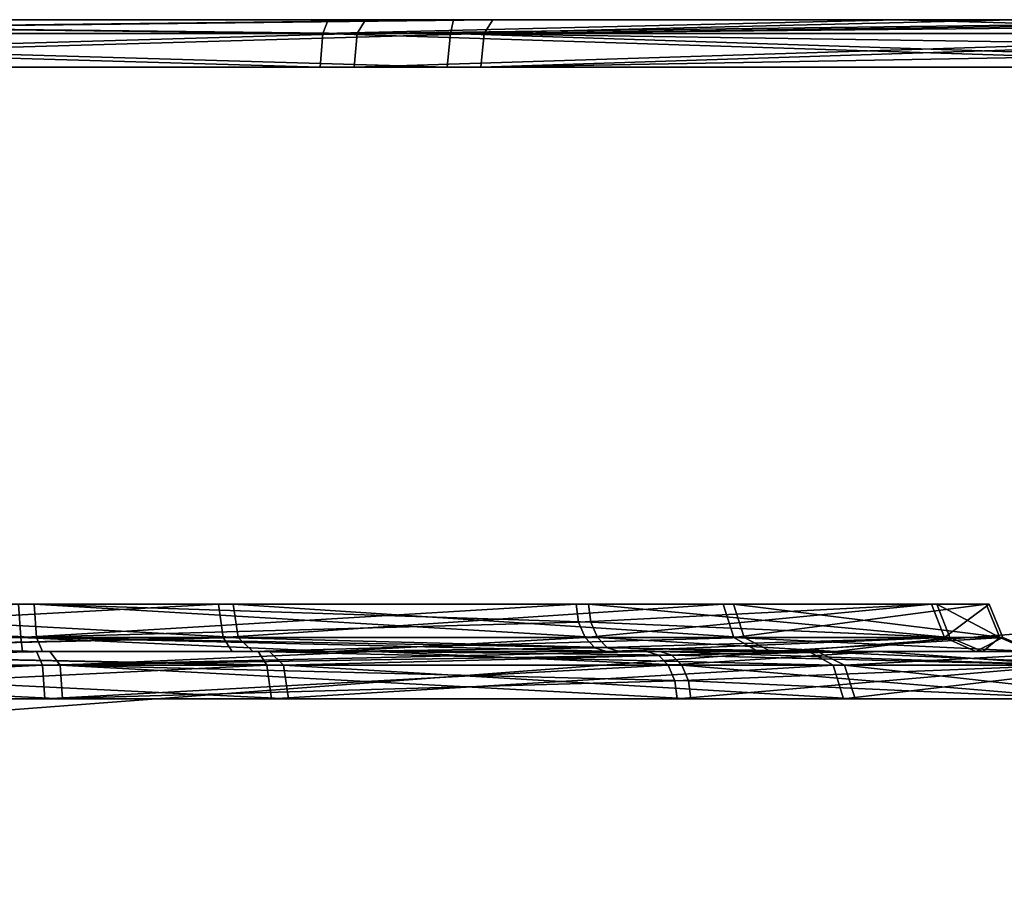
# Model space of a CAD drawing. Header units: millimetres. Extents: x -150 to 150, y -85 to 1149.
# Tile 320 of 656: x -74.18 to -73.557, y 1008.85 to 1009.4. Entities that reach past the tile are written whole.
import ezdxf

# ---------------------------------------------------------------- set-up
doc = ezdxf.new("R2010")
doc.units = ezdxf.units.MM
doc.header["$LTSCALE"] = 21.359881
for name, color, linetype in [('6209', 7, 'CONTINUOUS'), ('6210', 7, 'CONTINUOUS'), ('6211', 7, 'CONTINUOUS'), ('6212', 7, 'CONTINUOUS'), ('6213', 7, 'CONTINUOUS'), ('6214', 7, 'CONTINUOUS'), ('6215', 7, 'CONTINUOUS'), ('6216', 7, 'CONTINUOUS'), ('6225', 7, 'CONTINUOUS'), ('6226', 7, 'CONTINUOUS'), ('6227', 7, 'CONTINUOUS'), ('6228', 7, 'CONTINUOUS'), ('6250', 7, 'CONTINUOUS'), ('6251', 7, 'CONTINUOUS'), ('6252', 7, 'CONTINUOUS'), ('6253', 7, 'CONTINUOUS'), ('6254', 7, 'CONTINUOUS'), ('6255', 7, 'CONTINUOUS'), ('6256', 7, 'CONTINUOUS'), ('6257', 7, 'CONTINUOUS'), ('6266', 7, 'CONTINUOUS'), ('6267', 7, 'CONTINUOUS'), ('6268', 7, 'CONTINUOUS'), ('6269', 7, 'CONTINUOUS'), ('9023', 7, 'CONTINUOUS'), ('9025', 7, 'CONTINUOUS')]:
    doc.layers.add(name, color=color, linetype=linetype)

msp = doc.modelspace()

# ---------------------------------------------------------------- linework, layer by layer
at = {"layer": '6209', "linetype": 'CONTINUOUS'}
for points in [[(-74.15312, 1008.97, 236.81352), (-74.58873, 1008.99121, 236.85722), (-74.59168, 1008.97, 236.84894), (-74.15312, 1008.97, 236.81352)], [(-74.1547, 1008.99121, 236.82216), (-74.58873, 1008.99121, 236.85722), (-74.15312, 1008.97, 236.81352), (-74.1547, 1008.99121, 236.82216)], [(-73.7613, 1008.99121, 237.00882), (-74.1547, 1008.99121, 236.82216), (-73.75708, 1008.98148, 237.00387), (-73.7613, 1008.99121, 237.00882)], [(-73.75708, 1008.98148, 237.00387), (-74.1547, 1008.99121, 236.82216), (-73.7556, 1008.97, 237.00213), (-73.75708, 1008.98148, 237.00387)], [(-73.7556, 1008.97, 237.00213), (-74.1547, 1008.99121, 236.82216), (-74.15312, 1008.97, 236.81352), (-73.7556, 1008.97, 237.00213)]]:
    msp.add_3dface(points, dxfattribs=at)
at = {"layer": '6210', "linetype": 'CONTINUOUS'}
for points in [[(-74.58873, 1008.99121, 236.85722), (-74.1547, 1008.99121, 236.82216), (-74.16122, 1009, 236.84254), (-74.58873, 1008.99121, 236.85722)], [(-74.58326, 1009, 236.87778), (-74.58873, 1008.99121, 236.85722), (-74.16122, 1009, 236.84254), (-74.58326, 1009, 236.87778)], [(-74.16122, 1009, 236.84254), (-74.1547, 1008.99121, 236.82216), (-73.95604, 1009, 236.90818), (-74.16122, 1009, 236.84254)], [(-74.1547, 1008.99121, 236.82216), (-73.7613, 1008.99121, 237.00882), (-73.95604, 1009, 236.90818), (-74.1547, 1008.99121, 236.82216)], [(-73.95604, 1009, 236.90818), (-73.7613, 1008.99121, 237.00882), (-73.7676, 1008.99772, 237.01624), (-73.95604, 1009, 236.90818)], [(-73.77504, 1009, 237.02498), (-73.95604, 1009, 236.90818), (-73.7676, 1008.99772, 237.01624), (-73.77504, 1009, 237.02498)]]:
    msp.add_3dface(points, dxfattribs=at)
at = {"layer": '6211', "linetype": 'CONTINUOUS'}
for points in [[(-74.45792, 1008.99121, 238.47704), (-74.02389, 1008.99121, 238.44199), (-74.4595, 1008.97, 238.48568), (-74.45792, 1008.99121, 238.47704)], [(-74.4595, 1008.97, 238.48568), (-74.02389, 1008.99121, 238.44199), (-74.02094, 1008.97, 238.45027), (-74.4595, 1008.97, 238.48568)], [(-74.02389, 1008.99121, 238.44199), (-73.66553, 1008.99121, 238.19462), (-74.02094, 1008.97, 238.45027), (-74.02389, 1008.99121, 238.44199)], [(-74.02094, 1008.97, 238.45027), (-73.66553, 1008.99121, 238.19462), (-73.65884, 1008.97, 238.20031), (-74.02094, 1008.97, 238.45027)], [(-73.7613, 1008.99121, 237.00882), (-73.75708, 1008.98148, 237.00387), (-73.50565, 1008.97, 237.36423), (-73.7613, 1008.99121, 237.00882)], [(-73.51392, 1008.99121, 237.36718), (-73.7613, 1008.99121, 237.00882), (-73.50565, 1008.97, 237.36423), (-73.51392, 1008.99121, 237.36718)], [(-73.66553, 1008.99121, 238.19462), (-73.47887, 1008.99121, 237.80121), (-73.65884, 1008.97, 238.20031), (-73.66553, 1008.99121, 238.19462)], [(-73.65884, 1008.97, 238.20031), (-73.47887, 1008.99121, 237.80121), (-73.47023, 1008.97, 237.80279), (-73.65884, 1008.97, 238.20031)], [(-73.75708, 1008.98148, 237.00387), (-73.7556, 1008.97, 237.00213), (-73.50565, 1008.97, 237.36423), (-73.75708, 1008.98148, 237.00387)]]:
    msp.add_3dface(points, dxfattribs=at)
at = {"layer": '6212', "linetype": 'CONTINUOUS'}
for points in [[(-74.02389, 1008.99121, 238.44199), (-74.45792, 1008.99121, 238.47704), (-74.4514, 1009, 238.45666), (-74.02389, 1008.99121, 238.44199)], [(-74.02937, 1009, 238.42142), (-74.02389, 1008.99121, 238.44199), (-74.4514, 1009, 238.45666), (-74.02937, 1009, 238.42142)], [(-73.66553, 1008.99121, 238.19462), (-74.02389, 1008.99121, 238.44199), (-74.02937, 1009, 238.42142), (-73.66553, 1008.99121, 238.19462)], [(-73.68089, 1009, 238.17993), (-73.66553, 1008.99121, 238.19462), (-74.02937, 1009, 238.42142), (-73.68089, 1009, 238.17993)], [(-73.77504, 1009, 237.02498), (-73.7676, 1008.99772, 237.01624), (-73.51392, 1008.99121, 237.36718), (-73.77504, 1009, 237.02498)], [(-73.77504, 1009, 237.02498), (-73.51392, 1008.99121, 237.36718), (-73.53379, 1009, 237.37462), (-73.77504, 1009, 237.02498)], [(-73.47887, 1008.99121, 237.80121), (-73.66553, 1008.99121, 238.19462), (-73.68089, 1009, 238.17993), (-73.47887, 1008.99121, 237.80121)], [(-73.49944, 1009, 237.79573), (-73.47887, 1008.99121, 237.80121), (-73.68089, 1009, 238.17993), (-73.49944, 1009, 237.79573)], [(-73.7676, 1008.99772, 237.01624), (-73.7613, 1008.99121, 237.00882), (-73.51392, 1008.99121, 237.36718), (-73.7676, 1008.99772, 237.01624)]]:
    msp.add_3dface(points, dxfattribs=at)
at = {"layer": '6213', "linetype": 'CONTINUOUS'}
for points in [[(-74.56106, 1009.00879, 236.93486), (-74.16956, 1009.00879, 236.90324), (-74.55811, 1009.03, 236.94313), (-74.56106, 1009.00879, 236.93486)], [(-74.55811, 1009.03, 236.94313), (-74.16956, 1009.00879, 236.90324), (-74.17114, 1009.03, 236.91188), (-74.55811, 1009.03, 236.94313)], [(-73.81891, 1009.01852, 237.07656), (-73.82039, 1009.03, 237.0783), (-74.17114, 1009.03, 236.91188), (-73.81891, 1009.01852, 237.07656)], [(-73.8147, 1009.00879, 237.07161), (-73.81891, 1009.01852, 237.07656), (-74.17114, 1009.03, 236.91188), (-73.8147, 1009.00879, 237.07161)], [(-74.16956, 1009.00879, 236.90324), (-73.8147, 1009.00879, 237.07161), (-74.17114, 1009.03, 236.91188), (-74.16956, 1009.00879, 236.90324)]]:
    msp.add_3dface(points, dxfattribs=at)
at = {"layer": '6214', "linetype": 'CONTINUOUS'}
for points in [[(-74.16589, 1009, 236.88235), (-74.56106, 1009.00879, 236.93486), (-74.56687, 1009, 236.91441), (-74.16589, 1009, 236.88235)], [(-74.16956, 1009.00879, 236.90324), (-74.56106, 1009.00879, 236.93486), (-74.16589, 1009, 236.88235), (-74.16956, 1009.00879, 236.90324)], [(-73.8147, 1009.00879, 237.07161), (-74.16956, 1009.00879, 236.90324), (-73.80839, 1009.00228, 237.0642), (-73.8147, 1009.00879, 237.07161)], [(-73.80096, 1009, 237.05545), (-74.16956, 1009.00879, 236.90324), (-74.16589, 1009, 236.88235), (-73.80096, 1009, 237.05545)], [(-74.16956, 1009.00879, 236.90324), (-73.80096, 1009, 237.05545), (-73.80839, 1009.00228, 237.0642), (-74.16956, 1009.00879, 236.90324)]]:
    msp.add_3dface(points, dxfattribs=at)
at = {"layer": '6215', "linetype": 'CONTINUOUS'}
for points in [[(-74.05156, 1009.00879, 238.36435), (-74.44306, 1009.00879, 238.39596), (-74.05451, 1009.03, 238.35607), (-74.05156, 1009.00879, 238.36435)], [(-74.05451, 1009.03, 238.35607), (-74.44306, 1009.00879, 238.39596), (-74.44148, 1009.03, 238.38732), (-74.05451, 1009.03, 238.35607)], [(-73.73501, 1009.03, 238.13552), (-74.05156, 1009.00879, 238.36435), (-74.05451, 1009.03, 238.35607), (-73.73501, 1009.03, 238.13552)], [(-73.72832, 1009.00879, 238.14121), (-74.05156, 1009.00879, 238.36435), (-73.73501, 1009.03, 238.13552), (-73.72832, 1009.00879, 238.14121)], [(-73.82039, 1009.03, 237.0783), (-73.81891, 1009.01852, 237.07656), (-73.59157, 1009.00879, 237.39485), (-73.82039, 1009.03, 237.0783)], [(-73.82039, 1009.03, 237.0783), (-73.59157, 1009.00879, 237.39485), (-73.59984, 1009.03, 237.3978), (-73.82039, 1009.03, 237.0783)], [(-73.56859, 1009.03, 237.78477), (-73.72832, 1009.00879, 238.14121), (-73.73501, 1009.03, 238.13552), (-73.56859, 1009.03, 237.78477)], [(-73.55995, 1009.00879, 237.78635), (-73.72832, 1009.00879, 238.14121), (-73.56859, 1009.03, 237.78477), (-73.55995, 1009.00879, 237.78635)], [(-73.59157, 1009.00879, 237.39485), (-73.55995, 1009.00879, 237.78635), (-73.59984, 1009.03, 237.3978), (-73.59157, 1009.00879, 237.39485)], [(-73.59984, 1009.03, 237.3978), (-73.55995, 1009.00879, 237.78635), (-73.56859, 1009.03, 237.78477), (-73.59984, 1009.03, 237.3978)], [(-73.81891, 1009.01852, 237.07656), (-73.8147, 1009.00879, 237.07161), (-73.59157, 1009.00879, 237.39485), (-73.81891, 1009.01852, 237.07656)]]:
    msp.add_3dface(points, dxfattribs=at)
at = {"layer": '6216', "linetype": 'CONTINUOUS'}
for points in [[(-74.44306, 1009.00879, 238.39596), (-74.05156, 1009.00879, 238.36435), (-74.44673, 1009, 238.41686), (-74.44306, 1009.00879, 238.39596)], [(-74.44673, 1009, 238.41686), (-74.05156, 1009.00879, 238.36435), (-74.04576, 1009, 238.3848), (-74.44673, 1009, 238.41686)], [(-74.05156, 1009.00879, 238.36435), (-73.72832, 1009.00879, 238.14121), (-73.71302, 1009, 238.15597), (-74.05156, 1009.00879, 238.36435)], [(-74.04576, 1009, 238.3848), (-74.05156, 1009.00879, 238.36435), (-73.71302, 1009, 238.15597), (-74.04576, 1009, 238.3848)], [(-73.8147, 1009.00879, 237.07161), (-73.80839, 1009.00228, 237.0642), (-73.6638, 1009, 237.20736), (-73.8147, 1009.00879, 237.07161)], [(-73.59157, 1009.00879, 237.39485), (-73.8147, 1009.00879, 237.07161), (-73.6638, 1009, 237.20736), (-73.59157, 1009.00879, 237.39485)], [(-73.72832, 1009.00879, 238.14121), (-73.55995, 1009.00879, 237.78635), (-73.53946, 1009, 237.79222), (-73.72832, 1009.00879, 238.14121)], [(-73.71302, 1009, 238.15597), (-73.72832, 1009.00879, 238.14121), (-73.53946, 1009, 237.79222), (-73.71302, 1009, 238.15597)], [(-73.57076, 1009, 237.39005), (-73.59157, 1009.00879, 237.39485), (-73.6638, 1009, 237.20736), (-73.57076, 1009, 237.39005)], [(-73.55995, 1009.00879, 237.78635), (-73.59157, 1009.00879, 237.39485), (-73.57076, 1009, 237.39005), (-73.55995, 1009.00879, 237.78635)], [(-73.53946, 1009, 237.79222), (-73.55995, 1009.00879, 237.78635), (-73.57076, 1009, 237.39005), (-73.53946, 1009, 237.79222)], [(-73.80839, 1009.00228, 237.0642), (-73.80096, 1009, 237.05545), (-73.6638, 1009, 237.20736), (-73.80839, 1009.00228, 237.0642)]]:
    msp.add_3dface(points, dxfattribs=at)
at = {"layer": '6225', "linetype": 'CONTINUOUS'}
for points in [[(-74.62412, 1009.39121, 236.02154), (-73.88626, 1009.39121, 236.04488), (-74.62244, 1009.37, 236.03017), (-74.62412, 1009.39121, 236.02154)], [(-74.62244, 1009.37, 236.03017), (-73.88626, 1009.39121, 236.04488), (-73.88849, 1009.37, 236.05338), (-74.62244, 1009.37, 236.03017)], [(-73.2316, 1009.39121, 236.38605), (-73.23581, 1009.38148, 236.391), (-73.88849, 1009.37, 236.05338), (-73.2316, 1009.39121, 236.38605)], [(-73.88626, 1009.39121, 236.04488), (-73.2316, 1009.39121, 236.38605), (-73.88849, 1009.37, 236.05338), (-73.88626, 1009.39121, 236.04488)], [(-73.23581, 1009.38148, 236.391), (-73.23729, 1009.37, 236.39274), (-73.88849, 1009.37, 236.05338), (-73.23581, 1009.38148, 236.391)]]:
    msp.add_3dface(points, dxfattribs=at)
at = {"layer": '6226', "linetype": 'CONTINUOUS'}
for points in [[(-73.8809, 1009.4, 236.02435), (-74.62412, 1009.39121, 236.02154), (-74.62747, 1009.4, 236.00059), (-73.8809, 1009.4, 236.02435)], [(-73.88626, 1009.39121, 236.04488), (-74.62412, 1009.39121, 236.02154), (-73.8809, 1009.4, 236.02435), (-73.88626, 1009.39121, 236.04488)], [(-73.21785, 1009.4, 236.36989), (-73.88626, 1009.39121, 236.04488), (-73.8809, 1009.4, 236.02435), (-73.21785, 1009.4, 236.36989)], [(-73.88626, 1009.39121, 236.04488), (-73.21785, 1009.4, 236.36989), (-73.22529, 1009.39772, 236.37864), (-73.88626, 1009.39121, 236.04488)], [(-73.2316, 1009.39121, 236.38605), (-73.88626, 1009.39121, 236.04488), (-73.22529, 1009.39772, 236.37864), (-73.2316, 1009.39121, 236.38605)]]:
    msp.add_3dface(points, dxfattribs=at)
at = {"layer": '6227', "linetype": 'CONTINUOUS'}
for points in [[(-73.9885, 1009.39121, 239.27766), (-74.72636, 1009.39121, 239.25432), (-73.99018, 1009.37, 239.26903), (-73.9885, 1009.39121, 239.27766)], [(-73.99018, 1009.37, 239.26903), (-74.72636, 1009.39121, 239.25432), (-74.72414, 1009.37, 239.24582), (-73.99018, 1009.37, 239.26903)], [(-73.31884, 1009.37, 238.9715), (-73.9885, 1009.39121, 239.27766), (-73.99018, 1009.37, 239.26903), (-73.31884, 1009.37, 238.9715)], [(-73.31359, 1009.39121, 238.97854), (-73.9885, 1009.39121, 239.27766), (-73.31884, 1009.37, 238.9715), (-73.31359, 1009.39121, 238.97854)]]:
    msp.add_3dface(points, dxfattribs=at)
at = {"layer": '6228', "linetype": 'CONTINUOUS'}
for points in [[(-74.72636, 1009.39121, 239.25432), (-73.9885, 1009.39121, 239.27766), (-74.73172, 1009.4, 239.27485), (-74.72636, 1009.39121, 239.25432)], [(-74.73172, 1009.4, 239.27485), (-73.9885, 1009.39121, 239.27766), (-73.98515, 1009.4, 239.29862), (-74.73172, 1009.4, 239.27485)], [(-73.9885, 1009.39121, 239.27766), (-73.31359, 1009.39121, 238.97854), (-73.62492, 1009.4, 239.18522), (-73.9885, 1009.39121, 239.27766)], [(-73.98515, 1009.4, 239.29862), (-73.9885, 1009.39121, 239.27766), (-73.62492, 1009.4, 239.18522), (-73.98515, 1009.4, 239.29862)], [(-73.62492, 1009.4, 239.18522), (-73.31359, 1009.39121, 238.97854), (-73.29971, 1009.4, 238.99465), (-73.62492, 1009.4, 239.18522)]]:
    msp.add_3dface(points, dxfattribs=at)
at = {"layer": '6250', "linetype": 'CONTINUOUS'}
for points in [[(-74.5993, 1008.99121, 363.13894), (-74.16577, 1008.99121, 363.17979), (-74.60236, 1008.97, 363.14718), (-74.5993, 1008.99121, 363.13894)], [(-74.60236, 1008.97, 363.14718), (-74.16577, 1008.99121, 363.17979), (-74.16431, 1008.97, 363.18845), (-74.60236, 1008.97, 363.14718)], [(-74.16577, 1008.99121, 363.17979), (-73.76991, 1008.99121, 362.9984), (-74.16431, 1008.97, 363.18845), (-74.16577, 1008.99121, 363.17979)], [(-73.76991, 1008.99121, 362.9984), (-73.76576, 1008.98148, 363.00341), (-74.16431, 1008.97, 363.18845), (-73.76991, 1008.99121, 362.9984)], [(-73.76576, 1008.98148, 363.00341), (-73.7643, 1008.97, 363.00517), (-74.16431, 1008.97, 363.18845), (-73.76576, 1008.98148, 363.00341)]]:
    msp.add_3dface(points, dxfattribs=at)
at = {"layer": '6251', "linetype": 'CONTINUOUS'}
for points in [[(-74.16577, 1008.99121, 363.17979), (-74.5993, 1008.99121, 363.13894), (-74.16965, 1009, 363.15893), (-74.16577, 1008.99121, 363.17979)], [(-74.16965, 1009, 363.15893), (-74.5993, 1008.99121, 363.13894), (-74.59033, 1009, 363.11964), (-74.16965, 1009, 363.15893)], [(-73.78343, 1009, 362.98206), (-74.16577, 1008.99121, 363.17979), (-74.16965, 1009, 363.15893), (-73.78343, 1009, 362.98206)], [(-74.16577, 1008.99121, 363.17979), (-73.78343, 1009, 362.98206), (-73.77611, 1008.99772, 362.99091), (-74.16577, 1008.99121, 363.17979)], [(-73.76991, 1008.99121, 362.9984), (-74.16577, 1008.99121, 363.17979), (-73.77611, 1008.99772, 362.99091), (-73.76991, 1008.99121, 362.9984)]]:
    msp.add_3dface(points, dxfattribs=at)
at = {"layer": '6252', "linetype": 'CONTINUOUS'}
for points in [[(-74.01026, 1008.97, 361.55362), (-74.44685, 1008.99121, 361.52101), (-74.44832, 1008.97, 361.51234), (-74.01026, 1008.97, 361.55362)], [(-74.01332, 1008.99121, 361.56186), (-74.44685, 1008.99121, 361.52101), (-74.01026, 1008.97, 361.55362), (-74.01332, 1008.99121, 361.56186)], [(-73.65831, 1008.99121, 361.81399), (-74.01332, 1008.99121, 361.56186), (-73.65154, 1008.97, 361.80839), (-73.65831, 1008.99121, 361.81399)], [(-73.65154, 1008.97, 361.80839), (-74.01332, 1008.99121, 361.56186), (-74.01026, 1008.97, 361.55362), (-73.65154, 1008.97, 361.80839)], [(-73.76576, 1008.98148, 363.00341), (-73.76991, 1008.99121, 362.9984), (-73.51777, 1008.99121, 362.64339), (-73.76576, 1008.98148, 363.00341)], [(-73.7643, 1008.97, 363.00517), (-73.76576, 1008.98148, 363.00341), (-73.51777, 1008.99121, 362.64339), (-73.7643, 1008.97, 363.00517)], [(-73.7643, 1008.97, 363.00517), (-73.51777, 1008.99121, 362.64339), (-73.50953, 1008.97, 362.64645), (-73.7643, 1008.97, 363.00517)], [(-73.47692, 1008.99121, 362.20986), (-73.65831, 1008.99121, 361.81399), (-73.46826, 1008.97, 362.20839), (-73.47692, 1008.99121, 362.20986)], [(-73.46826, 1008.97, 362.20839), (-73.65831, 1008.99121, 361.81399), (-73.65154, 1008.97, 361.80839), (-73.46826, 1008.97, 362.20839)]]:
    msp.add_3dface(points, dxfattribs=at)
at = {"layer": '6253', "linetype": 'CONTINUOUS'}
for points in [[(-74.44685, 1008.99121, 361.52101), (-74.01332, 1008.99121, 361.56186), (-74.44297, 1009, 361.54187), (-74.44685, 1008.99121, 361.52101)], [(-74.44297, 1009, 361.54187), (-74.01332, 1008.99121, 361.56186), (-74.02229, 1009, 361.58116), (-74.44297, 1009, 361.54187)], [(-74.02229, 1009, 361.58116), (-74.01332, 1008.99121, 361.56186), (-73.67544, 1009, 361.82656), (-74.02229, 1009, 361.58116)], [(-74.01332, 1008.99121, 361.56186), (-73.65831, 1008.99121, 361.81399), (-73.67544, 1009, 361.82656), (-74.01332, 1008.99121, 361.56186)], [(-73.77611, 1008.99772, 362.99091), (-73.78343, 1009, 362.98206), (-73.63697, 1009, 362.82409), (-73.77611, 1008.99772, 362.99091)], [(-73.76991, 1008.99121, 362.9984), (-73.77611, 1008.99772, 362.99091), (-73.63697, 1009, 362.82409), (-73.76991, 1008.99121, 362.9984)], [(-73.51777, 1008.99121, 362.64339), (-73.76991, 1008.99121, 362.9984), (-73.63697, 1009, 362.82409), (-73.51777, 1008.99121, 362.64339)], [(-73.67544, 1009, 361.82656), (-73.65831, 1008.99121, 361.81399), (-73.49813, 1009, 362.21169), (-73.67544, 1009, 361.82656)], [(-73.65831, 1008.99121, 361.81399), (-73.47692, 1008.99121, 362.20986), (-73.49813, 1009, 362.21169), (-73.65831, 1008.99121, 361.81399)], [(-73.5367, 1009, 362.63343), (-73.51777, 1008.99121, 362.64339), (-73.63697, 1009, 362.82409), (-73.5367, 1009, 362.63343)]]:
    msp.add_3dface(points, dxfattribs=at)
at = {"layer": '6254', "linetype": 'CONTINUOUS'}
for points in [[(-74.17954, 1009.00879, 363.09852), (-74.57059, 1009.00879, 363.06167), (-74.18101, 1009.03, 363.08986), (-74.17954, 1009.00879, 363.09852)], [(-73.82807, 1009.03, 362.92814), (-74.17954, 1009.00879, 363.09852), (-74.18101, 1009.03, 363.08986), (-73.82807, 1009.03, 362.92814)], [(-73.82661, 1009.01852, 362.9299), (-74.17954, 1009.00879, 363.09852), (-73.82807, 1009.03, 362.92814), (-73.82661, 1009.01852, 362.9299)], [(-73.82247, 1009.00879, 362.93491), (-74.17954, 1009.00879, 363.09852), (-73.82661, 1009.01852, 362.9299), (-73.82247, 1009.00879, 362.93491)]]:
    msp.add_3dface(points, dxfattribs=at)
at = {"layer": '6255', "linetype": 'CONTINUOUS'}
for points in [[(-74.57992, 1009, 363.08083), (-74.57059, 1009.00879, 363.06167), (-74.17843, 1009, 363.11984), (-74.57992, 1009, 363.08083)], [(-74.57059, 1009.00879, 363.06167), (-74.17954, 1009.00879, 363.09852), (-74.17843, 1009, 363.11984), (-74.57059, 1009.00879, 363.06167)], [(-74.17954, 1009.00879, 363.09852), (-73.82247, 1009.00879, 362.93491), (-73.98236, 1009, 363.05994), (-74.17954, 1009.00879, 363.09852)], [(-74.17843, 1009, 363.11984), (-74.17954, 1009.00879, 363.09852), (-73.98236, 1009, 363.05994), (-74.17843, 1009, 363.11984)], [(-73.98236, 1009, 363.05994), (-73.82247, 1009.00879, 362.93491), (-73.81626, 1009.00228, 362.94241), (-73.98236, 1009, 363.05994)], [(-73.80894, 1009, 362.95125), (-73.98236, 1009, 363.05994), (-73.81626, 1009.00228, 362.94241), (-73.80894, 1009, 362.95125)]]:
    msp.add_3dface(points, dxfattribs=at)
at = {"layer": '6256', "linetype": 'CONTINUOUS'}
for points in [[(-74.43308, 1009.00879, 361.60228), (-74.04203, 1009.00879, 361.63912), (-74.43161, 1009.03, 361.61094), (-74.43308, 1009.00879, 361.60228)], [(-74.43161, 1009.03, 361.61094), (-74.04203, 1009.00879, 361.63912), (-74.04509, 1009.03, 361.64736), (-74.43161, 1009.03, 361.61094)], [(-74.04203, 1009.00879, 361.63912), (-73.7218, 1009.00879, 361.86655), (-74.04509, 1009.03, 361.64736), (-74.04203, 1009.00879, 361.63912)], [(-74.04509, 1009.03, 361.64736), (-73.7218, 1009.00879, 361.86655), (-73.72857, 1009.03, 361.87216), (-74.04509, 1009.03, 361.64736)], [(-73.82661, 1009.01852, 362.9299), (-73.82807, 1009.03, 362.92814), (-73.60327, 1009.03, 362.61162), (-73.82661, 1009.01852, 362.9299)], [(-73.82247, 1009.00879, 362.93491), (-73.82661, 1009.01852, 362.9299), (-73.60327, 1009.03, 362.61162), (-73.82247, 1009.00879, 362.93491)], [(-73.59503, 1009.00879, 362.61468), (-73.82247, 1009.00879, 362.93491), (-73.60327, 1009.03, 362.61162), (-73.59503, 1009.00879, 362.61468)], [(-73.7218, 1009.00879, 361.86655), (-73.55819, 1009.00879, 362.22363), (-73.72857, 1009.03, 361.87216), (-73.7218, 1009.00879, 361.86655)], [(-73.72857, 1009.03, 361.87216), (-73.55819, 1009.00879, 362.22363), (-73.56685, 1009.03, 362.2251), (-73.72857, 1009.03, 361.87216)], [(-73.56685, 1009.03, 362.2251), (-73.59503, 1009.00879, 362.61468), (-73.60327, 1009.03, 362.61162), (-73.56685, 1009.03, 362.2251)], [(-73.55819, 1009.00879, 362.22363), (-73.59503, 1009.00879, 362.61468), (-73.56685, 1009.03, 362.2251), (-73.55819, 1009.00879, 362.22363)]]:
    msp.add_3dface(points, dxfattribs=at)
at = {"layer": '6257', "linetype": 'CONTINUOUS'}
for points in [[(-74.04203, 1009.00879, 361.63912), (-74.43308, 1009.00879, 361.60228), (-74.43419, 1009, 361.58095), (-74.04203, 1009.00879, 361.63912)], [(-74.0327, 1009, 361.61996), (-74.04203, 1009.00879, 361.63912), (-74.43419, 1009, 361.58095), (-74.0327, 1009, 361.61996)], [(-73.7218, 1009.00879, 361.86655), (-74.04203, 1009.00879, 361.63912), (-74.0327, 1009, 361.61996), (-73.7218, 1009.00879, 361.86655)], [(-73.70462, 1009, 361.85405), (-73.7218, 1009.00879, 361.86655), (-74.0327, 1009, 361.61996), (-73.70462, 1009, 361.85405)], [(-73.81626, 1009.00228, 362.94241), (-73.82247, 1009.00879, 362.93491), (-73.59503, 1009.00879, 362.61468), (-73.81626, 1009.00228, 362.94241)], [(-73.80894, 1009, 362.95125), (-73.81626, 1009.00228, 362.94241), (-73.59503, 1009.00879, 362.61468), (-73.80894, 1009, 362.95125)], [(-73.80894, 1009, 362.95125), (-73.59503, 1009.00879, 362.61468), (-73.57509, 1009, 362.62192), (-73.80894, 1009, 362.95125)], [(-73.55819, 1009.00879, 362.22363), (-73.7218, 1009.00879, 361.86655), (-73.70462, 1009, 361.85405), (-73.55819, 1009.00879, 362.22363)], [(-73.53704, 1009, 362.22147), (-73.55819, 1009.00879, 362.22363), (-73.70462, 1009, 361.85405), (-73.53704, 1009, 362.22147)], [(-73.59503, 1009.00879, 362.61468), (-73.55819, 1009.00879, 362.22363), (-73.57509, 1009, 362.62192), (-73.59503, 1009.00879, 362.61468)], [(-73.57509, 1009, 362.62192), (-73.55819, 1009.00879, 362.22363), (-73.53704, 1009, 362.22147), (-73.57509, 1009, 362.62192)]]:
    msp.add_3dface(points, dxfattribs=at)
at = {"layer": '6266', "linetype": 'CONTINUOUS'}
for points in [[(-73.90774, 1009.39121, 363.96059), (-74.64585, 1009.39121, 363.97406), (-73.90985, 1009.37, 363.95206), (-73.90774, 1009.39121, 363.96059)], [(-73.90985, 1009.37, 363.95206), (-74.64585, 1009.39121, 363.97406), (-74.64405, 1009.37, 363.96546), (-73.90985, 1009.37, 363.95206)], [(-73.25418, 1009.37, 363.62143), (-73.90774, 1009.39121, 363.96059), (-73.90985, 1009.37, 363.95206), (-73.25418, 1009.37, 363.62143)], [(-73.24858, 1009.39121, 363.6282), (-73.90774, 1009.39121, 363.96059), (-73.25272, 1009.38148, 363.62319), (-73.24858, 1009.39121, 363.6282)], [(-73.25272, 1009.38148, 363.62319), (-73.90774, 1009.39121, 363.96059), (-73.25418, 1009.37, 363.62143), (-73.25272, 1009.38148, 363.62319)]]:
    msp.add_3dface(points, dxfattribs=at)
at = {"layer": '6267', "linetype": 'CONTINUOUS'}
for points in [[(-74.65121, 1009.4, 363.99461), (-74.64585, 1009.39121, 363.97406), (-73.90572, 1009.4, 363.98194), (-74.65121, 1009.4, 363.99461)], [(-74.64585, 1009.39121, 363.97406), (-73.90774, 1009.39121, 363.96059), (-73.90572, 1009.4, 363.98194), (-74.64585, 1009.39121, 363.97406)], [(-73.90774, 1009.39121, 363.96059), (-73.24858, 1009.39121, 363.6282), (-73.55147, 1009.4, 363.85127), (-73.90774, 1009.39121, 363.96059)], [(-73.90572, 1009.4, 363.98194), (-73.90774, 1009.39121, 363.96059), (-73.55147, 1009.4, 363.85127), (-73.90572, 1009.4, 363.98194)]]:
    msp.add_3dface(points, dxfattribs=at)
at = {"layer": '6268', "linetype": 'CONTINUOUS'}
for points in [[(-74.70488, 1009.39121, 360.74021), (-73.96677, 1009.39121, 360.72673), (-74.70277, 1009.37, 360.74874), (-74.70488, 1009.39121, 360.74021)], [(-74.70277, 1009.37, 360.74874), (-73.96677, 1009.39121, 360.72673), (-73.96857, 1009.37, 360.73533), (-74.70277, 1009.37, 360.74874)], [(-73.96677, 1009.39121, 360.72673), (-73.29592, 1009.39121, 361.03485), (-73.96857, 1009.37, 360.73533), (-73.96677, 1009.39121, 360.72673)], [(-73.96857, 1009.37, 360.73533), (-73.29592, 1009.39121, 361.03485), (-73.30127, 1009.37, 361.04182), (-73.96857, 1009.37, 360.73533)]]:
    msp.add_3dface(points, dxfattribs=at)
at = {"layer": '6269', "linetype": 'CONTINUOUS'}
for points in [[(-73.96677, 1009.39121, 360.72673), (-74.70488, 1009.39121, 360.74021), (-74.70691, 1009.4, 360.71886), (-73.96677, 1009.39121, 360.72673)], [(-73.96141, 1009.4, 360.70618), (-73.96677, 1009.39121, 360.72673), (-74.70691, 1009.4, 360.71886), (-73.96141, 1009.4, 360.70618)], [(-73.29592, 1009.39121, 361.03485), (-73.96677, 1009.39121, 360.72673), (-73.28341, 1009.4, 361.0177), (-73.29592, 1009.39121, 361.03485)], [(-73.28341, 1009.4, 361.0177), (-73.96677, 1009.39121, 360.72673), (-73.96141, 1009.4, 360.70618), (-73.28341, 1009.4, 361.0177)]]:
    msp.add_3dface(points, dxfattribs=at)
at = {"layer": '9023', "linetype": 'CONTINUOUS'}
for points in [[(-88.43379, 1009.4, 421.43261), (-68.39935, 1009.4, 433.74756), (-88.26112, 1009.4, 178.44239), (-88.43379, 1009.4, 421.43261)], [(-88.26112, 1009.4, 178.44239), (-68.39935, 1009.4, 433.74756), (-68.23326, 1009.4, 166.1678), (-88.26112, 1009.4, 178.44239)]]:
    msp.add_3dface(points, dxfattribs=at)
at = {"layer": '9025', "linetype": 'CONTINUOUS'}
for points in [[(-68.39935, 1007.9, 166.25244), (-88.43379, 1007.9, 178.56739), (-88.26112, 1009.4, 178.44239), (-68.39935, 1007.9, 166.25244)], [(-88.26112, 1007.9, 421.55761), (-68.39935, 1009.4, 433.74756), (-88.43379, 1009.4, 421.43261), (-88.26112, 1007.9, 421.55761)], [(-68.39935, 1007.9, 166.25244), (-88.26112, 1009.4, 178.44239), (-68.23326, 1009.4, 166.1678), (-68.39935, 1007.9, 166.25244)], [(-88.26112, 1007.9, 421.55761), (-68.23326, 1007.9, 433.8322), (-68.39935, 1009.4, 433.74756), (-88.26112, 1007.9, 421.55761)]]:
    msp.add_3dface(points, dxfattribs=at)

doc.saveas('drawing.dxf')
